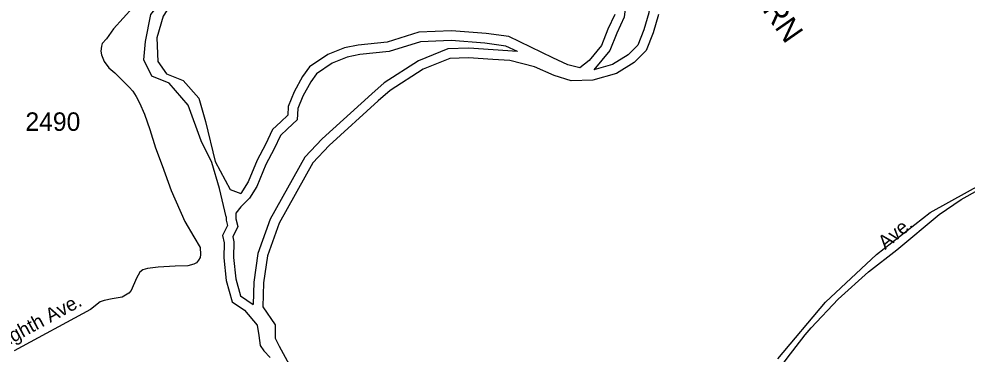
# Model space of a CAD drawing. Extents: x 1364363 to 1407445, y 538563 to 573342.
# Drawn here: x 1379352 to 1385775, y 543485 to 545755 of the extents above; entities that cross this region are included whole.
import ezdxf

# ---------------------------------------------------------------- set-up
doc = ezdxf.new("R2010")
doc.units = 0
for name, color, linetype in [('Exist Boundary Political City Limit New', 7, 'Continuous'), ('Exist Hydrographic Buffer Line', 7, 'Continuous'), ('Exist Hydrographic Creek Double Shore', 7, 'Continuous'), ('Exist Railroad Mainline Label', 7, 'Continuous'), ('Exist Road Secondary Type 51 Attributed', 7, 'Continuous'), ('Exist Road Secondary Type 51 Label', 7, 'Continuous'), ('Exist Road Secondary Type 51 Number Label', 7, 'Continuous')]:
    doc.layers.add(name, color=color, linetype=linetype)

msp = doc.modelspace()

# ---------------------------------------------------------------- linework, layer by layer
at = {"layer": 'Exist Boundary Political City Limit New'}
msp.add_lwpolyline([(1384493.2, 543453), (1384815.2, 543836.1), (1385161.5, 544158.4), (1385526, 544444.2), (1386012, 544711.8)], dxfattribs=at)
at = {"layer": 'Exist Hydrographic Buffer Line'}
for points in [[(1383543.2, 546494.5), (1383584.1, 546289.9), (1383619.5, 546164.2), (1383625.8, 546017.3), (1383632.3, 545913), (1383620.1, 545797.4), (1383585.8, 545681.9), (1383545, 545576.8), (1383480, 545511.8), (1383373.7, 545446.8), (1383247, 545409.8)], [(1383543.2, 546494.5), (1383521.3, 546115.8), (1383467.5, 545901.4), (1383453.4, 545767.9), (1383402.8, 545659.4), (1383356.2, 545541), (1383247, 545409.8)], [(1382729.6, 545535), (1382651.8, 545571.4), (1382509.5, 545589.9), (1382281.1, 545609.5), (1382073.2, 545600.1), (1381861, 545533.7), (1381661.5, 545513.5), (1381576.3, 545495.2), (1381474.4, 545456.2), (1381367, 545383.6), (1381329.2, 545329.5), (1381275.9, 545232.3), (1381241.8, 545148), (1381237.6, 545072.2), (1381171.6, 545010.8), (1381124.1, 544966.1), (1381081.9, 544875.5), (1381025.8, 544769.8), (1380964.5, 544619.9), (1380913.9, 544542), (1380854.9, 544483), (1380821.2, 544440.3), (1380821.2, 544401.6), (1380835.5, 544349.1), (1380800.9, 544279.8), (1380808, 544244.4), (1380804.9, 544138.7), (1380820.5, 543994.7), (1380852.8, 543879.1), (1380939.3, 543820.2)], [(1382729.6, 545535), (1382399.4, 545556.4), (1382257.4, 545552.6), (1382060.1, 545472.2), (1381826.9, 545322.4), (1381742.5, 545248.5), (1381406.8, 544943.6), (1381289.1, 544818.7), (1381055.2, 544398.7), (1380971, 544166.9), (1380943.4, 543972.6), (1380939.3, 543820.2)]]:
    msp.add_lwpolyline(points, dxfattribs=at)
at = {"layer": 'Exist Hydrographic Creek Double Shore'}
for points in [[(1380755.6, 544414.1), (1380711.4, 544605.4), (1380658.4, 544782.4), (1380587.7, 544929.9), (1380499.3, 545171.7), (1380369.6, 545319.2), (1380251.7, 545366.3), (1380198.6, 545478.4), (1380210.4, 545602.3), (1380245.8, 545785.1), (1380322.4, 545885.4), (1380428.5, 545950.3), (1380463.7, 546042.3), (1380415.4, 546188.9), (1380381.4, 546327.8), (1380340.1, 546463.5), (1380328.3, 546675.8), (1380363.7, 546888.2), (1380304.7, 547100.5), (1380234, 547177.2)], [(1380245.8, 547194.9), (1380346, 547100.5), (1380351.9, 546929.4), (1380428.5, 546876.4), (1380381.4, 546610.9), (1380446.2, 546398.6), (1380522.8, 546103.7), (1380507, 545992.3), (1380395.4, 545875.7), (1380328.3, 545773.3), (1380287.1, 545625.9), (1380292.9, 545466.6), (1380351.9, 545384), (1380463.9, 545336.9), (1380570, 545218.9), (1380617.1, 545059.6), (1380682, 544788.3), (1380782.2, 544599.5), (1380855.6, 544572.8)], [(1383389.3, 545785.7), (1383342.5, 545685.3), (1383299, 545574.9), (1383215.4, 545474.5), (1383151.9, 545424.3), (1383071.6, 545444.4), (1382968, 545491.2), (1382820.8, 545564.8), (1382670.4, 545635.1), (1382516.5, 545655.2), (1382282.5, 545675.3), (1382061.8, 545665.2), (1381847.7, 545598.3), (1381651.2, 545578.4), (1381557.6, 545558.3), (1381443.9, 545514.8), (1381320.2, 545431.1), (1381273.4, 545364.2), (1381216.5, 545260.5), (1381176.9, 545162.5), (1381173.6, 545102.2), (1381126.8, 545058.7), (1381069.9, 545005.2), (1381023.1, 544904.8), (1380966.3, 544797.7), (1380906.1, 544650.5), (1380855.6, 544572.8)], [(1383684.7, 545784.5), (1383648, 545660.7), (1383601.1, 545540.2), (1383520.9, 545459.9), (1383400.5, 545386.3), (1383240, 545339.4), (1383092.9, 545336.1), (1382979.2, 545372.9), (1382845.4, 545429.8), (1382678.2, 545473.3), (1382562.2, 545480.1)], [(1383684.7, 545784.5), (1383648, 545660.7), (1383601.1, 545540.2), (1383520.9, 545459.9), (1383400.5, 545386.3), (1383240, 545339.4), (1383092.9, 545336.1), (1382979.2, 545372.9), (1382845.4, 545429.8), (1382678.2, 545473.3), (1382562.2, 545480.1)], [(1382562.2, 545480.1), (1382398.2, 545490.7), (1382271.1, 545487.3), (1382090.5, 545413.7), (1381866.5, 545269.8), (1381786.2, 545199.6), (1381452.8, 544896.8), (1381342.5, 544779.7), (1381115.1, 544371.4), (1381035, 544150.9), (1381008.9, 543967.1), (1381004.6, 543804.9)], [(1380755.6, 544414.1), (1380755.6, 544392.8), (1380765.6, 544356), (1380732.2, 544289), (1380742.2, 544238.8), (1380739.2, 544136.2), (1380755.9, 543982.2), (1380796, 543838.3), (1380879.6, 543781.4), (1380966.6, 543681), (1380976.6, 543610.8), (1380986.6, 543543.8), (1381010.2, 543507.7), (1381055, 543462.8)], [(1381004.6, 543804.9), (1381089, 543682.9), (1381089, 543592.6), (1381115.7, 543539), (1381182.6, 543415.2), (1381249.5, 543237.9), (1381353.2, 543080.6), (1381460.3, 542904.9), (1381600.7, 542764.4), (1381714.4, 542630.5), (1381888.3, 542503.3), (1381978.6, 542443.1), (1382102.3, 542349.4), (1382631.8, 541978.8), (1382772.2, 541905.2), (1382993, 541778), (1383183.6, 541727.8), (1383330.6, 541685.4), (1383477.8, 541672), (1383527.9, 541698.8), (1383601.5, 541728.9), (1383668.4, 541698.8), (1383734.1, 541676.4)]]:
    msp.add_lwpolyline(points, dxfattribs=at)
at = {"layer": 'Exist Road Secondary Type 51 Attributed'}
for points in [[(1380123.6, 545831.9), (1379992.6, 545688.4), (1379944.9, 545620.5), (1379915.4, 545588.2), (1379910.7, 545570.9), (1379908, 545536.3), (1379910.7, 545512.4), (1379928.8, 545465.7), (1379960.7, 545423.1), (1380001.1, 545389.1), (1380037.3, 545352.7), (1380099.3, 545292.5), (1380124.1, 545265.4), (1380145.9, 545229.3), (1380169.1, 545187.1), (1380201.7, 545108.9), (1380239.7, 545006.5), (1380277, 544881.6), (1380323.5, 544761.2), (1380382.5, 544592.7), (1380477.1, 544382), (1380536.1, 544279.7), (1380579.6, 544205.9), (1380582.7, 544159.3), (1380579.6, 544139.7), (1380568.7, 544121.7), (1380554.7, 544103.6), (1380536.1, 544093.1), (1380495.8, 544082.5), (1380409.7, 544079.5), (1380294.8, 544073.5), (1380223.5, 544064.5), (1380192.4, 544055.4), (1380170.7, 544040.4), (1380149, 543998.3), (1380112.2, 543915.5), (1380095.8, 543897.8), (1380051.2, 543870.7), (1379984.6, 543858.9), (1379930.2, 543847.8), (1379902.3, 543838.7), (1379837.3, 543787.2), (1379319.3, 543507.4)], [(1383603.9, 541501.8), (1383647.2, 541657.5), (1383683.6, 541852.3), (1383741.8, 542066.8), (1383797.7, 542229.3), (1383873.7, 542378.3), (1383990.8, 542582.2), (1384165.4, 542900.5), (1384408.6, 543238.6), (1384476.4, 543346.8), (1384556.8, 543457.1), (1384678, 543614.7), (1384719, 543661.9), (1384901.2, 543856.1), (1385107.5, 544040.9), (1385299.1, 544190), (1385585.8, 544430.1), (1385734.9, 544532), (1385852.1, 544598)]]:
    msp.add_lwpolyline(points, dxfattribs=at)

# ---------------------------------------------------------------- texts
at = {"layer": 'Exist Railroad Mainline Label'}
msp.add_text('NORFOLK SOUTHERN', height=150, rotation=304.81849, dxfattribs=at).set_placement((1383322.4, 547345.3))
at = {"layer": 'Exist Road Secondary Type 51 Label'}
for s, rotation, p in [('Ave.', 39.94477, (1385221.6, 544189.3)), ('Eighth Ave.', 28.376, (1379215.7, 543507.4))]:
    msp.add_text(s, height=95, rotation=rotation, dxfattribs=at).set_placement(p)
at = {"layer": 'Exist Road Secondary Type 51 Number Label'}
msp.add_text('2490', height=125, dxfattribs=at).set_placement((1379396.2, 544997))

doc.saveas('drawing.dxf')
